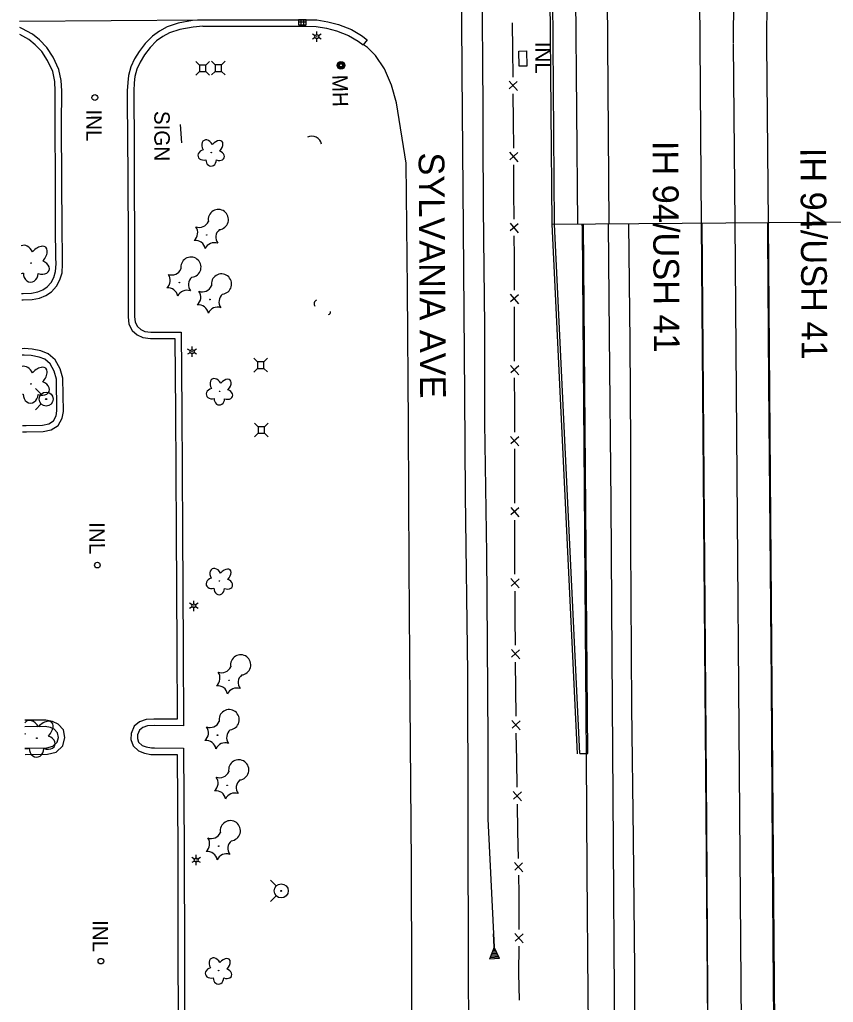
# Model space of a CAD drawing. Extents: x 588843 to 2552415, y 180129 to 269402.
# Drawn here: x 593749.2 to 594066, y 181165.4 to 181548.1 of the extents above; entities that cross this region are included whole.
import ezdxf

# ---------------------------------------------------------------- set-up
doc = ezdxf.new("R2010")
doc.units = 0
for name, color, linetype in [('Default', 7, 'Continuous'), ('E_BMGRD', 7, 'Continuous'), ('E_DRN', 7, 'Continuous'), ('E_DRN_Text', 7, 'Continuous'), ('E_DWY', 7, 'Continuous'), ('E_FEN_P', 7, 'Continuous'), ('E_LAND_Vegetation', 7, 'Continuous'), ('E_LTG', 7, 'Continuous'), ('E_RDWY', 7, 'Continuous'), ('E_RDWY_C_and_G', 7, 'Continuous'), ('E_RDWY_Gravel', 7, 'Continuous'), ('E_RDWY_Text', 7, 'Continuous'), ('E_SGN', 7, 'Continuous'), ('E_SGN_Text', 7, 'Continuous'), ('E_UTL_AG_Bold', 7, 'Continuous'), ('E_UTL_MH', 7, 'Continuous'), ('E_UTL_MH_Text', 7, 'Continuous'), ('E_UTL_WHydrant', 7, 'Continuous'), ('E_WAL', 7, 'Continuous'), ('P_BMGRD', 7, 'Continuous'), ('P_RDWY_LaneEdge', 7, 'Continuous'), ('P_RDWY_PavtEdge', 7, 'Continuous'), ('P_RDWY_ShldPaved', 7, 'Continuous'), ('P_TC_BarrierConc', 7, 'Continuous')]:
    doc.layers.add(name, color=color, linetype=linetype)

# ---------------------------------------------------------------- blocks, each defined once
blk = doc.blocks.new('CULV2')
at = {"layer": 'E_DRN'}
blk.add_arc((19.7, 14.8), 24.6, 216.8699, 323.1301, dxfattribs=at)
blk = doc.blocks.new('INLT_4')
at = {"layer": 'E_DRN_Text'}
blk.add_text('INL', height=12, dxfattribs=at).set_placement((-11.03, -6))
blk = doc.blocks.new('INLO')
at = {"layer": 'E_DRN'}
for p, q in [((2, -4), (2, 0)), ((4, -4), (4, 0)), ((6, -2), (0, -2))]:
    blk.add_line(p, q, dxfattribs=at)
blk.add_lwpolyline([(0, -4), (6, -4), (6, 0), (0, 0), (0, -4)], close=True, dxfattribs=at)
blk = doc.blocks.new('MHO')
at = {"layer": 'Default'}
for centre, radius in [((0.08, -0.12), 3), ((0.08, -0.12), 2.43), ((0.07, -0.15), 1.94), ((0.02, -0.16), 1.21)]:
    blk.add_circle(centre, radius, dxfattribs=at)
blk = doc.blocks.new('MHT')
at = {"layer": 'E_UTL_MH_Text'}
blk.add_text('MH', height=12, dxfattribs=at).set_placement((-9.81, -6))
blk = doc.blocks.new('HYD')
at = {"layer": 'Default'}
for p, q in [((-3.84, 3.84), (-8.32, 8.32)), ((3.84, 3.84), (8.32, 8.32))]:
    blk.add_line(p, q, dxfattribs=at)
for radius in [5.48, 0.42]:
    blk.add_circle((0, 0), radius, dxfattribs=at)
blk = doc.blocks.new('PED')
at = {"layer": 'Default'}
for p, q in [((-2.5, 2.5), (-5.33, 5.33)), ((2.5, 2.5), (5.33, 5.33)), ((-2.5, -2.5), (-5.33, -5.33)), ((2.5, -2.5), (5.33, -5.33))]:
    blk.add_line(p, q, dxfattribs=at)
blk.add_lwpolyline([(-2.5, -2.5), (2.5, -2.5), (2.5, 2.5), (-2.5, 2.5)], close=True, dxfattribs=at)
blk = doc.blocks.new('LPOL')
at = {"layer": 'Default'}
for p, q in [((-4, 0), (-1.5, 0)), ((-0.75, 1.3), (-2, 3.46)), ((0.75, 1.3), (2, 3.46)), ((1.5, 0), (4, 0)), ((-2, -3.46), (-0.75, -1.3)), ((2, -3.46), (0.75, -1.3))]:
    blk.add_line(p, q, dxfattribs=at)
for radius in [1.5, 1.5, 1.5, 0.125]:
    blk.add_circle((0, 0), radius, dxfattribs=at)
blk = doc.blocks.new('DTRE')
at = {"layer": 'Default'}
blk.add_circle((-0.18, 0), 0.183, dxfattribs=at)
for centre, major_axis, ratio in [((-1.87, 5.32), (1.36, -4.98), 0.782863), ((4.06, 2.74), (-5.27, -2.93), 0.691916), ((-5.87, 0.15), (4.93, -0.12), 0.832022), ((-2.49, -5.24), (1.8, 4.86), 0.716896), ((3.54, -3.71), (-5.01, 4.58), 0.560249)]:
    blk.add_ellipse(centre, major_axis=major_axis, ratio=ratio, start_param=1.570796, end_param=4.712389, dxfattribs=at)
blk = doc.blocks.new('CTRE')
at = {"layer": 'Default'}
blk.add_circle((0, 0), 0.223, dxfattribs=at)
for centre, start, end in [((-11.97, 8.96), 280.2067, 5.97162), ((1.81, 14.92), 220.21132, 305.97623), ((13.83, 5.89), 160.21133, 245.97624), ((-13.83, -5.9), 340.21132, 65.97623), ((-1.81, -14.93), 40.21133, 125.97624), ((12.03, -9.04), 185.92721, 100.25111)]:
    blk.add_arc(centre, 7.87, start, end, dxfattribs=at)
blk = doc.blocks.new('SIGN')
at = {"layer": 'Default'}
blk.add_text('SIGN', height=12, dxfattribs=at).set_placement((-18.55, -6))

msp = doc.modelspace()

# ---------------------------------------------------------------- linework, layer by layer
at = {"layer": 'E_BMGRD'}
for p, q in [((593933.85, 181186.87), (593933.6, 181192.14)), ((593933.85, 181186.87), (593932.09, 181182.28)), ((593935.31, 181183.94), (593932.68, 181183.81)), ((593935.07, 181184.43), (593932.87, 181184.32)), ((593934.82, 181184.91), (593933.07, 181184.83)), ((593934.58, 181185.4), (593933.27, 181185.34)), ((593934.34, 181185.89), (593933.46, 181185.85)), ((593934.09, 181186.38), (593933.66, 181186.36)), ((593936.04, 181182.47), (593933.85, 181186.87)), ((593936.04, 181182.47), (593932.09, 181182.28)), ((593935.8, 181182.96), (593932.29, 181182.79)), ((593935.55, 181183.45), (593932.48, 181183.3))]:
    msp.add_line(p, q, dxfattribs=at)
at = {"layer": 'E_DRN'}
msp.add_lwpolyline([(593943.62, 181529.99), (593943.45, 181535.92), (593946.46, 181536.01), (593946.63, 181530.07), (593943.62, 181529.99)], close=True, dxfattribs=at)
for centre, radius in [((593778.43, 181517.81), 1.13), ((593779.43, 181335.68), 1.1), ((593780.79, 181181.44), 1.1)]:
    msp.add_circle(centre, radius, dxfattribs=at)
at = {"layer": 'E_DWY'}
for points in [[(593820.24, 181548.12), (593816.42, 181547.76), (593810.93, 181546.72), (593806.56, 181545.34), (593803.63, 181543.72), (593800.85, 181541.75), (593798.03, 181538.91), (593795.67, 181535.78), (593793.91, 181532.83), (593792.45, 181529.78), (593791.57, 181526.42), (593791.25, 181523.71), (593791.06, 181520.44), (593791.08, 181515.51), (593791.21, 181503.19), (593791.3, 181486.14), (593791.4, 181461.13), (593791.38, 181443.54)], [(593749.97, 181439.01), (593750.5, 181438.99), (593754.03, 181439.19), (593756.9, 181439.73), (593759.39, 181440.69), (593761.57, 181442.19), (593763.52, 181444.37), (593764.76, 181446.82), (593765.67, 181449.58), (593765.85, 181452.96), (593765.79, 181455.6), (593765.66, 181466.85), (593765.63, 181485.41), (593765.51, 181507.25), (593765.55, 181520.39), (593765.29, 181524.42), (593764.43, 181528.68), (593762.27, 181533.49), (593759.73, 181537.32), (593756.85, 181540.25), (593754.11, 181542.48), (593749.99, 181544.76), (593749.19, 181545.05)], [(593820.48, 181545.63), (593816.77, 181545.28), (593811.54, 181544.29), (593807.55, 181543.03), (593804.96, 181541.59), (593802.47, 181539.84), (593799.92, 181537.27), (593797.75, 181534.38), (593796.12, 181531.65), (593794.81, 181528.92), (593794.03, 181525.96), (593793.75, 181523.49), (593793.56, 181520.37), (593793.58, 181515.53), (593793.71, 181503.21), (593793.8, 181486.15), (593793.9, 181461.13), (593793.88, 181443.54)], [(593749.95, 181441.52), (593750.49, 181441.49), (593753.73, 181441.68), (593756.21, 181442.14), (593758.21, 181442.92), (593759.91, 181444.08), (593761.43, 181445.79), (593762.45, 181447.78), (593763.19, 181450.05), (593763.35, 181453.01), (593763.29, 181455.56), (593763.16, 181466.84), (593763.13, 181485.4), (593763.01, 181507.24), (593763.05, 181520.32), (593762.81, 181524.08), (593762.03, 181527.91), (593760.07, 181532.28), (593757.78, 181535.74), (593755.16, 181538.4), (593752.7, 181540.4), (593749.21, 181542.33)], [(593791.38, 181443.53), (593791.41, 181432.36), (593791.73, 181429.55), (593792.99, 181427.14), (593794.93, 181425.34), (593797.15, 181424.29), (593800.07, 181423.94), (593809.63, 181423.95), (593809.87, 181395.56), (593810.13, 181348.75), (593810.35, 181303.24), (593810.45, 181275.65), (593801.42, 181275.75), (593798.4, 181275.52), (593795.87, 181274.65), (593793.71, 181272.96), (593792.59, 181270.17), (593792.49, 181267.77), (593793.31, 181265.33), (593795.47, 181263.32), (593797.75, 181262.46), (593800.28, 181261.99), (593801.64, 181261.98), (593810.47, 181261.96), (593810.71, 181224.62)], [(593793.88, 181443.54), (593793.91, 181432.51), (593794.16, 181430.3), (593795.01, 181428.68), (593796.35, 181427.43), (593797.85, 181426.72), (593800.21, 181426.44), (593812.11, 181426.46), (593812.37, 181395.58), (593812.63, 181348.76), (593812.85, 181303.25), (593812.96, 181273.12), (593801.5, 181273.25), (593798.91, 181273.05), (593797.08, 181272.42), (593795.78, 181271.41), (593795.07, 181269.64), (593795.01, 181268.13), (593795.48, 181266.73), (593796.82, 181265.48), (593798.43, 181264.88), (593800.52, 181264.49), (593801.65, 181264.48), (593812.95, 181264.45), (593813.21, 181224.64)], [(593750.34, 181387.63), (593751.78, 181387.63), (593758.34, 181387.75), (593761.41, 181388.42), (593764.19, 181390.11), (593765.74, 181392.99), (593766.19, 181395.56), (593765.94, 181408.52), (593765, 181412.21), (593762.96, 181415.69), (593760.24, 181418.02), (593757.45, 181419.14), (593754, 181419.83), (593750.9, 181420.04), (593750.1, 181419.93)], [(593750.32, 181390.13), (593751.75, 181390.13), (593758.05, 181390.25), (593760.47, 181390.77), (593762.31, 181391.89), (593763.35, 181393.82), (593763.68, 181395.75), (593763.45, 181408.18), (593762.66, 181411.25), (593761.02, 181414.06), (593758.93, 181415.85), (593756.73, 181416.73), (593753.67, 181417.34), (593750.98, 181417.52), (593750.12, 181417.41)], [(593751.26, 181261.96), (593760.07, 181262), (593763.38, 181262.88), (593765.98, 181265.36), (593766.8, 181268.55), (593766.18, 181271.59), (593764.1, 181273.79), (593761.95, 181274.84), (593759.39, 181275.35), (593751.16, 181275.27)], [(593751.24, 181264.46), (593759.74, 181264.5), (593762.11, 181265.13), (593763.74, 181266.68), (593764.24, 181268.61), (593763.87, 181270.39), (593762.59, 181271.74), (593761.14, 181272.45), (593759.16, 181272.84), (593751.18, 181272.77)], [(593810.71, 181224.63), (593810.79, 181182.72), (593810.87, 181161.35)], [(593813.21, 181224.64), (593813.29, 181182.72), (593813.37, 181161.36)]]:
    msp.add_lwpolyline(points, dxfattribs=at)
at = {"layer": 'E_FEN_P'}
for p, q in [((593939.71, 181524.15), (593942.96, 181520.5)), ((593942.92, 181524.01), (593939.81, 181521.21)), ((593939.91, 181496.49), (593943.13, 181492.83)), ((593943.11, 181496.34), (593939.99, 181493.55)), ((593940.08, 181468.82), (593943.31, 181465.17)), ((593943.29, 181468.68), (593940.17, 181465.89)), ((593940.2, 181441.17), (593943.41, 181437.49)), ((593943.41, 181441), (593940.27, 181438.23)), ((593940.26, 181413.5), (593943.47, 181409.83)), ((593943.47, 181413.34), (593940.34, 181410.56)), ((593940.32, 181385.84), (593943.53, 181382.16)), ((593943.52, 181385.67), (593940.39, 181382.9)), ((593940.36, 181358.17), (593943.57, 181354.5)), ((593943.56, 181358.01), (593940.43, 181355.24)), ((593940.39, 181330.5), (593943.62, 181326.84)), ((593943.6, 181330.35), (593940.48, 181327.56)), ((593940.61, 181302.83), (593943.84, 181299.18)), ((593943.81, 181302.69), (593940.7, 181299.9)), ((593940.82, 181275.17), (593944.06, 181271.52)), ((593944.03, 181275.03), (593940.91, 181272.23)), ((593941.29, 181247.49), (593944.56, 181243.87)), ((593944.5, 181247.38), (593941.41, 181244.56)), ((593941.79, 181219.83), (593945.07, 181216.21)), ((593945, 181219.72), (593941.91, 181216.9)), ((593941.99, 181192.2), (593945.19, 181188.52)), ((593945.19, 181192.03), (593942.05, 181189.26))]:
    msp.add_line(p, q, dxfattribs=at)
for points in [[(593940.97, 181546.91), (593941.07, 181536.35)], [(593941.07, 181536.35), (593941.18, 181525.79)], [(593941.24, 181519.25), (593941.31, 181508.69)], [(593941.31, 181508.69), (593941.38, 181498.12)], [(593941.42, 181491.58), (593941.49, 181481.02)], [(593941.49, 181481.02), (593941.55, 181470.46)], [(593941.6, 181463.92), (593941.65, 181455.84), (593941.65, 181453.36)], [(593941.65, 181453.36), (593941.68, 181442.79)], [(593941.69, 181436.26), (593941.71, 181425.69)], [(593941.71, 181425.69), (593941.74, 181415.13)], [(593941.75, 181408.59), (593941.78, 181398.03)], [(593941.78, 181398.03), (593941.79, 181392.29), (593941.8, 181387.46)], [(593941.81, 181380.93), (593941.82, 181370.36)], [(593941.82, 181370.36), (593941.84, 181359.8)], [(593941.85, 181353.26), (593941.86, 181342.7)], [(593941.86, 181342.7), (593941.88, 181332.14)], [(593941.91, 181325.6), (593941.99, 181315.03)], [(593941.99, 181315.03), (593942.07, 181304.47)], [(593942.13, 181297.93), (593942.21, 181287.37)], [(593942.21, 181287.37), (593942.29, 181276.81)], [(593942.35, 181270.27), (593942.55, 181259.71)], [(593942.55, 181259.71), (593942.74, 181249.15)], [(593942.86, 181242.61), (593943.05, 181232.05)], [(593943.05, 181232.05), (593943.24, 181221.49)], [(593943.36, 181214.95), (593943.5, 181207.68), (593943.49, 181204.39)], [(593943.49, 181204.39), (593943.47, 181193.82)], [(593943.46, 181187.28), (593943.44, 181176.72)], [(593943.44, 181176.72), (593943.6, 181166.22)]]:
    msp.add_lwpolyline(points, dxfattribs=at)
at = {"layer": 'E_LAND_Vegetation'}
for centre in [(593753.59, 181453.34), (593753.57, 181406.24), (593755.85, 181268.32)]:
    msp.add_circle(centre, 0.128, dxfattribs=at)
for centre, major_axis, ratio, start_param, end_param in [((593751.67, 181456.31), (2.06, -3.69), 0.691916, 1.570796, 3.067827), ((593756.18, 181455.96), (-3.2, -3.51), 0.560249, 1.570796, 4.712389), ((593757.27, 181451.73), (-3.4, 1.26), 0.716896, 1.570796, 4.712389), ((593749.87, 181452.16), (3.49, 0.96), 0.782863, 4.506299, 4.712389), ((593753.49, 181449.36), (0.08, 3.45), 0.832022, 1.570796, 4.712389), ((593751.65, 181409.2), (2.06, -3.69), 0.691916, 1.570796, 2.937369), ((593756.16, 181408.85), (-3.2, -3.51), 0.560249, 1.570796, 4.712389), ((593757.24, 181404.63), (-3.4, 1.26), 0.716896, 1.570796, 4.712389), ((593749.85, 181405.05), (3.49, 0.96), 0.782863, 4.609461, 4.712389), ((593753.47, 181402.26), (0.08, 3.45), 0.832022, 1.570796, 4.712389), ((593753.93, 181271.28), (2.06, -3.69), 0.691916, 1.570796, 3.465073), ((593758.44, 181270.93), (-3.2, -3.51), 0.560249, 1.570796, 4.712389), ((593753.93, 181271.28), (2.06, -3.69), 0.691916, 4.620322, 4.712389), ((593752.13, 181267.13), (3.49, 0.96), 0.782863, 1.570796, 1.621375), ((593759.52, 181266.7), (-3.4, 1.26), 0.716896, 1.570796, 4.712389), ((593752.13, 181267.13), (3.49, 0.96), 0.782863, 4.250261, 4.712389), ((593755.75, 181264.33), (0.08, 3.45), 0.832022, 1.570796, 4.712389)]:
    msp.add_ellipse(centre, major_axis=major_axis, ratio=ratio, start_param=start_param, end_param=end_param, dxfattribs=at)
at = {"layer": 'E_RDWY'}
for points in [[(593920.04, 181747.12), (593920.2, 181707.24), (593920.49, 181659.97), (593920.92, 181589.62), (593921.33, 181527.56), (593921.83, 181466.82), (593922.3, 181401.73), (593922.65, 181362.99), (593923.47, 181293.57), (593923.63, 181239.18), (593923.73, 181174.95)], [(593899.68, 181492.3), (593895.84, 181515.79), (593893.95, 181522.69), (593891.25, 181529), (593887.68, 181534.19), (593884.58, 181537.33), (593883.03, 181538.39)], [(593901.88, 181174.73), (593901.67, 181219.23), (593901.26, 181282.13), (593900.88, 181335.13), (593900.51, 181390.23), (593900.19, 181443.49), (593899.68, 181492.3)], [(593980.74, 181168.67), (593980.32, 181226.89), (593979.91, 181300.34), (593979.4, 181359.92), (593978.78, 181425.4), (593978.42, 181468.6)], [(594014.75, 181468.89), (594014.96, 181435.94), (594015.49, 181369.77), (594016.03, 181302.52), (594016.63, 181235.11), (594016.95, 181169.03)], [(594042.68, 181172.17), (594042.33, 181224.22), (594041.9, 181289.69), (594041.37, 181348.5), (594040.88, 181406.81), (594040.45, 181464.5), (594040.43, 181469.09)], [(593907.17, 180543.98), (593906.94, 180581.8), (593906.68, 180617.44), (593906.38, 180657.53), (593906.05, 180697.51), (593905.29, 180731.59), (593904.83, 180770.62), (593904.54, 180810.93), (593904.31, 180853.03), (593904.12, 180892.61), (593903.81, 180930.07), (593903.6, 180961.11), (593903.25, 181000.18), (593903.04, 181036.62), (593902.61, 181082.22), (593902.42, 181117.68), (593901.99, 181149.13), (593901.88, 181174.73)], [(593923.73, 181174.95), (593924.05, 181141.24), (593924.35, 181091.92), (593924.71, 181053.29), (593924.99, 181012.18), (593925.48, 180972.85), (593925.93, 180935.38), (593926.35, 180896.28), (593926.53, 180858.01), (593926.57, 180820.08), (593926.78, 180784.07), (593926.85, 180743.7), (593927.25, 180705.65), (593927.75, 180671.1), (593928.23, 180633.7), (593928.33, 180601.97), (593928.89, 180545.4)], [(593981.97, 181015.32), (593981.57, 181069.65), (593981.06, 181116.55), (593980.74, 181168.67)], [(594016.95, 181169.03), (594017.4, 181108.37), (594017.76, 181064.3), (594018.06, 181018.76), (594018.42, 180975.19), (594018.74, 180936.8), (594018.97, 180896.15), (594019.43, 180852.87), (594019.84, 180808.54), (594020.11, 180765.32), (594020.56, 180721.75), (594021.01, 180674.24), (594021.29, 180627.41), (594021.63, 180584.34), (594021.9, 180542.52)], [(594047.68, 180543.4), (594047.18, 180592.8), (594046.88, 180640.75), (594046.52, 180678.52), (594046.15, 180719.3), (594046.02, 180757.28), (594045.76, 180793.7), (594045.43, 180833.59), (594045.01, 180879.13), (594044.54, 180923.49), (594044.25, 180961.97), (594043.86, 181011.13), (594043.56, 181057.11), (594043.16, 181109.33), (594042.87, 181145.95), (594042.68, 181172.17)]]:
    msp.add_lwpolyline(points, dxfattribs=at)
at = {"layer": 'E_RDWY_C_and_G'}
for points in [[(593749.17, 181547.62), (593820.46, 181548.13)], [(593820.48, 181548.13), (593846.32, 181548.12), (593860.77, 181548.12), (593864.81, 181548.04), (593869.12, 181547.26), (593873.27, 181546.21), (593878.33, 181544.27), (593882.32, 181541.92), (593884.46, 181540.31), (593882.97, 181538.31)], [(593820.48, 181545.63), (593846.32, 181545.62), (593860.74, 181545.62), (593864.56, 181545.54), (593868.59, 181544.81), (593872.51, 181543.82), (593877.24, 181542.01), (593880.93, 181539.83), (593882.97, 181538.31)]]:
    msp.add_lwpolyline(points, dxfattribs=at)
at = {"layer": 'E_RDWY_Gravel'}
for points in [[(593970.56, 181168.65), (593970.18, 181216.41), (593969.85, 181261.33), (593969.51, 181311.1), (593969.08, 181365.61), (593968.73, 181414.57), (593968.24, 181467.03), (593968.23, 181468.52)], [(593975.39, 180542.38), (593975.09, 180581.82), (593974.82, 180627.24), (593974.56, 180660.66), (593974.2, 180701.9), (593973.87, 180744.15), (593973.52, 180784.68), (593973.27, 180818.19), (593973.12, 180856.37), (593972.76, 180892.41), (593972.4, 180933.54), (593972.11, 180972.31), (593971.79, 181011.12), (593971.57, 181044.83), (593971.22, 181081.43), (593970.98, 181121.11), (593970.56, 181168.65)]]:
    msp.add_lwpolyline(points, dxfattribs=at)
at = {"layer": 'E_SGN'}
msp.add_line((593812.32, 181500.21), (593811.83, 181507.27), dxfattribs=at)
at = {"layer": 'E_WAL'}
for points in [[(593988.62, 181178.23), (593988.11, 181229.28), (593987.54, 181280.34), (593987.11, 181344.19), (593987.13, 181382.45), (593986.86, 181422.64), (593986.32, 181468.66)], [(593992.23, 180730.86), (593991.91, 180756.16), (593991.71, 180788.82), (593991.56, 180819.79), (593991.27, 180852.18), (593990.87, 180887.4), (593990.46, 180923.97), (593990.19, 180960.09), (593989.86, 181011.84), (593989.42, 181050.09), (593989.18, 181101.54), (593988.72, 181152.4), (593988.62, 181178.23)]]:
    msp.add_lwpolyline(points, dxfattribs=at)
at = {"layer": 'P_BMGRD'}
for p, q in [((593929.24, 181551.27), (593929.34, 181527.91)), ((593929.34, 181528), (593929.5, 181517.13))]:
    msp.add_line(p, q, dxfattribs=at)
msp.add_lwpolyline([(593929.5, 181517), (593929.49, 181504.51), (593929.5, 181502.02), (593929.61, 181475.14), (593929.87, 181451.37), (593930.11, 181428.7), (593930.15, 181391.04), (593930.36, 181374.36), (593930.91, 181340.13), (593931.24, 181305.37), (593931.39, 181267.18), (593931.48, 181236.87), (593933.85, 181186.87)], dxfattribs=at)
at = {"layer": 'P_RDWY_LaneEdge'}
for p, q in [((594040.13, 181538.87), (594043.4, 182169.14)), ((593978.69, 181468.6), (593975.42, 181882.13)), ((594014.69, 181468.89), (594011.42, 181882.41)), ((594040.69, 181469.09), (594040.13, 181538.87))]:
    msp.add_line(p, q, dxfattribs=at)
at = {"layer": 'P_RDWY_PavtEdge'}
for p, q in [((593966.44, 181468.5), (593960.9, 182168.48)), ((593956.44, 181468.43), (594110.93, 181469.65)), ((594024.17, 180268.93), (594014.69, 181468.89)), ((594050.17, 180269.13), (594040.69, 181469.09))]:
    msp.add_line(p, q, dxfattribs=at)
at = {"layer": 'P_RDWY_ShldPaved'}
for p, q in [((593956.44, 181468.43), (593950.9, 182168.4)), ((593966.32, 181262.25), (593956.44, 181468.43)), ((593970.32, 181262.28), (593968.69, 181468.52)), ((593967.32, 181262.26), (593970.32, 181262.28))]:
    msp.add_line(p, q, dxfattribs=at)
at = {"layer": 'P_TC_BarrierConc'}
for p, q in [((593957.44, 181468.43), (593951.9, 182168.41)), ((594027.13, 181538.94), (594030.4, 182169.2)), ((594027.69, 181468.99), (594027.13, 181538.77)), ((593967.32, 181262.26), (593957.44, 181468.43)), ((594037.17, 180269.03), (594027.69, 181468.99))]:
    msp.add_line(p, q, dxfattribs=at)

# ---------------------------------------------------------------- block references
at = {"layer": 'E_DRN', "xscale": 0.5, "yscale": 0.5}
msp.add_blockref('INLO', (593857.78, 181548.12), dxfattribs=at)
at = {"layer": 'E_DRN'}
for p, xscale, yscale, rotation in [((593866.69, 181499.66), 0.1552672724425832, 0.1552672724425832, 153.48067681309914), ((593864.8, 181438.93), 0.0623375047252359, 0.062337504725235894, -105.66052929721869), ((593869.39, 181433.25), 0.03797750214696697, 0.03797750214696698, 59.33815225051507)]:
    msp.add_blockref('CULV2', p, dxfattribs=dict(at, xscale=xscale, yscale=yscale, rotation=rotation))
at = {"layer": 'E_DRN_Text', "xscale": 0.5, "yscale": 0.5, "rotation": -89.91655059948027}
for p in [(593952.91, 181534.03), (593778.1, 181507.67), (593779.33, 181346.89), (593780.6, 181191.93)]:
    msp.add_blockref('INLT_4', p, dxfattribs=at)
at = {"layer": 'E_LAND_Vegetation', "xscale": 0.5000000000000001, "yscale": 0.5, "rotation": 90.08344940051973}
for name, p in [('DTRE', (593823.79, 181496.48)), ('CTRE', (593822.01, 181464.26)), ('CTRE', (593811.34, 181445.74)), ('CTRE', (593823.23, 181439.15)), ('DTRE', (593827, 181403.49)), ('DTRE', (593826.95, 181329.57)), ('CTRE', (593830.7, 181290.81)), ('CTRE', (593826.21, 181269.46)), ('CTRE', (593829.95, 181249.91)), ('CTRE', (593826.68, 181226.22)), ('DTRE', (593826.65, 181177.88))]:
    msp.add_blockref(name, p, dxfattribs=at)
at = {"layer": 'E_LTG', "xscale": 0.5000000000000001, "yscale": 0.5, "rotation": 90.08344940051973}
for p in [(593864.89, 181541.53), (593816.3, 181418.83), (593817, 181319.82), (593817.91, 181220.82)]:
    msp.add_blockref('LPOL', p, dxfattribs=at)
at = {"layer": 'E_SGN_Text', "xscale": 0.5, "yscale": 0.5, "rotation": -89.91655059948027}
msp.add_blockref('SIGN', (593804.6, 181503.34), dxfattribs=at)
at = {"layer": 'E_UTL_AG_Bold', "xscale": 0.5000000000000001, "yscale": 0.5, "rotation": 90.08344940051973}
for p in [(593820.39, 181529.2), (593826.52, 181529.26), (593843.03, 181413.58), (593843.28, 181388.29)]:
    msp.add_blockref('PED', p, dxfattribs=at)
at = {"layer": 'E_UTL_MH', "xscale": 0.5, "yscale": 0.5, "rotation": 91.23181393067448}
msp.add_blockref('MHO', (593874.2, 181530.33), dxfattribs=at)
at = {"layer": 'E_UTL_MH_Text', "xscale": 0.5, "yscale": 0.5000000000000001, "rotation": -88.76818606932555}
msp.add_blockref('MHT', (593873.93, 181521.78), dxfattribs=at)
at = {"layer": 'E_UTL_WHydrant', "xscale": 0.5000000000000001, "yscale": 0.5, "rotation": 90.08344940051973}
for p in [(593759.49, 181400.38), (593850.99, 181208.8)]:
    msp.add_blockref('HYD', p, dxfattribs=at)

# ---------------------------------------------------------------- texts
at = {"layer": 'E_RDWY_Text'}
for s, p in [('IH 94/USH 41', (593995.59, 181500.91)), ('SYLVANIA AVE', (593904.5, 181496.41)), ('IH 94/USH 41', (594053.11, 181498.22))]:
    msp.add_text(s, height=10, rotation=270.3661, dxfattribs=at).set_placement(p)

doc.saveas('drawing.dxf')
